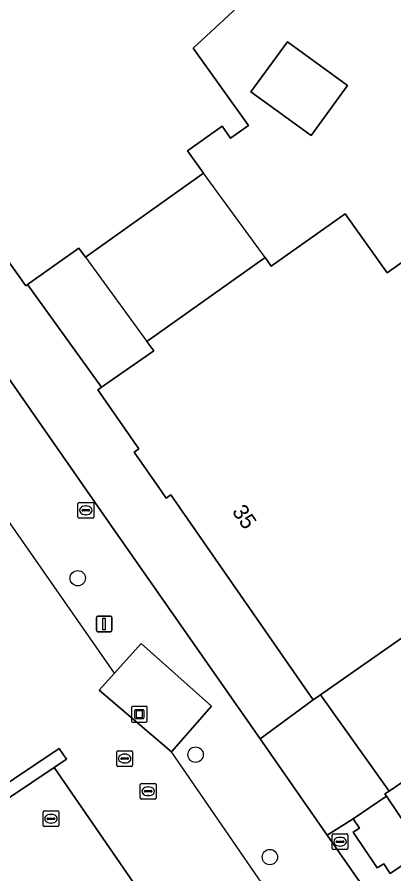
# Model space of a CAD drawing. Extents: x 161087 to 161926, y 382572 to 383873.
# Drawn here: x 161485.2 to 161509.1, y 382977.5 to 383032.1 of the extents above; entities that cross this region are included whole.
import ezdxf

# ---------------------------------------------------------------- set-up
doc = ezdxf.new("R2010")
doc.units = 0
for name, color, linetype in [('IMGEO_Boom', 7, 'Continuous'), ('IMGEO_Brandkraan', 7, 'Continuous'), ('IMGEO_Erf', 7, 'Continuous'), ('IMGEO_Kunstobject', 7, 'Continuous'), ('IMGEO_Lichtmast', 7, 'Continuous'), ('IMGEO_Lijnafwatering', 7, 'Continuous'), ('IMGEO_Pand', 7, 'Continuous'), ('IMGEO_Pand_nummerreeks', 7, 'Continuous'), ('IMGEO_Pand_overbouw', 7, 'Continuous'), ('IMGEO_Rioolput', 7, 'Continuous'), ('IMGEO_Terreindeel_open', 7, 'Continuous'), ('IMGEO_Voetgangersgebied_open', 7, 'Continuous'), ('IMGEO_Voetpad_op_trap', 7, 'Continuous'), ('IMGEO_Voetpad_open', 7, 'Continuous')]:
    doc.layers.add(name, color=color, linetype=linetype)

msp = doc.modelspace()

# ---------------------------------------------------------------- linework, layer by layer
at = {"layer": 'IMGEO_Boom'}
for centre in [(161489.029, 382996.334), (161496.526, 382985.101), (161501.251, 382978.583)]:
    msp.add_circle(centre, 0.489, dxfattribs=at)
at = {"layer": 'IMGEO_Brandkraan'}
for p, q in [((161489.046, 383000.232), (161489.046, 383001.084)), ((161489.121, 383001.158), (161489.973, 383001.158)), ((161490.047, 383001.084), (161490.047, 383000.232)), ((161489.305, 383000.652), (161489.305, 383000.664)), ((161489.743, 383000.615), (161489.345, 383000.615)), ((161489.348, 383000.701), (161489.746, 383000.701)), ((161489.534, 383000.938), (161489.559, 383000.938)), ((161489.789, 383000.664), (161489.789, 383000.652)), ((161489.973, 383000.158), (161489.121, 383000.158)), ((161489.557, 383000.378), (161489.532, 383000.378))]:
    msp.add_line(p, q, dxfattribs=at)
for points in [[(161489.046, 383000.232), (161489.046, 383001.084)], [(161489.121, 383001.158), (161489.973, 383001.158)], [(161490.047, 383001.084), (161490.047, 383000.232)], [(161489.973, 383000.158), (161489.121, 383000.158)]]:
    msp.add_lwpolyline(points, dxfattribs=at)
for centre, radius, start, end in [((161489.123, 383001.082), 0.0765, 91.552, 178.448), ((161489.123, 383001.082), 0.0765, 91.552, 178.448), ((161489.971, 383001.082), 0.0765, 1.552, 88.448), ((161489.971, 383001.082), 0.0765, 1.552, 88.448), ((161489.345, 383000.661), 0.0403, 85.8775, 175.7526), ((161489.342, 383000.651), 0.0366, 178.938, 274.7102), ((161489.746, 383000.658), 0.043, 264.8664, 352.4533), ((161489.75, 383000.663), 0.0386, 1.7309, 96.639), ((161489.123, 383000.234), 0.0765, 181.552, 268.448), ((161489.123, 383000.234), 0.0765, 181.552, 268.448), ((161489.971, 383000.234), 0.0765, 271.552, 358.448), ((161489.971, 383000.234), 0.0765, 271.552, 358.448)]:
    msp.add_arc(centre, radius, start, end, dxfattribs=at)
for centre, major_axis, ratio, start_param, end_param in [((161489.533, 383000.658), (-0.387, 0.002), 0.722429, 4.712389, 7.853982), ((161489.558, 383000.658), (-0.39, 0.002), 0.717154, 1.570796, 4.712389)]:
    msp.add_ellipse(centre, major_axis=major_axis, ratio=ratio, start_param=start_param, end_param=end_param, dxfattribs=at)
at = {"layer": 'IMGEO_Erf'}
for points in [[(161500, 383033.453), (161496.378, 383030.091), (161499.891, 383025.147), (161498.755, 383024.34), (161498.21, 383025.108), (161496.02, 383023.552), (161497.04, 383022.116), (161489.521, 383016.774), (161489.111, 383017.351), (161485.837, 383015.025), (161490.548, 383008.498), (161493.868, 383010.801), (161493.432, 383011.415), (161500.95, 383016.756), (161501.343, 383016.202), (161506.035, 383019.536), (161508.701, 383015.785), (161511.569, 383017.824)], [(161510.251, 382992.974), (161504.471, 382988.907), (161508.83, 382982.783), (161514.635, 382986.737)]]:
    msp.add_lwpolyline(points, dxfattribs=at)
msp.add_lwpolyline([(161503.872, 383024.518), (161500.046, 383027.308), (161502.364, 383030.487), (161506.19, 383027.697)], close=True, dxfattribs=at)
at = {"layer": 'IMGEO_Kunstobject'}
for p, q in [((161492.448, 382988.094), (161492.448, 382987.253)), ((161492.448, 382988.094), (161492.448, 382987.253)), ((161493.364, 382988.178), (161492.523, 382988.178)), ((161493.364, 382988.178), (161492.523, 382988.178)), ((161492.712, 382987.966), (161493.186, 382987.966)), ((161493.448, 382987.262), (161493.448, 382988.103)), ((161493.448, 382987.262), (161493.448, 382988.103)), ((161492.662, 382987.442), (161492.662, 382987.916)), ((161492.742, 382987.866), (161492.742, 382987.492)), ((161493.136, 382987.886), (161492.762, 382987.886)), ((161492.762, 382987.472), (161493.136, 382987.472)), ((161493.156, 382987.492), (161493.156, 382987.866)), ((161493.236, 382987.916), (161493.236, 382987.442)), ((161492.532, 382987.178), (161493.373, 382987.178)), ((161492.532, 382987.178), (161493.373, 382987.178)), ((161493.186, 382987.392), (161492.712, 382987.392))]:
    msp.add_line(p, q, dxfattribs=at)
for centre, radius, start, end in [((161492.526, 382988.1), 0.0779, 92.4484, 184.2845), ((161492.526, 382988.1), 0.0779, 92.4484, 184.2845), ((161492.712, 382987.916), 0.05, 90, 180), ((161493.186, 382987.916), 0.05, 360, 90), ((161493.37, 382988.1), 0.0779, 2.4484, 94.2845), ((161493.37, 382988.1), 0.0779, 2.4484, 94.2845), ((161492.712, 382987.442), 0.05, 180, 270), ((161492.762, 382987.866), 0.02, 90, 180), ((161492.762, 382987.492), 0.02, 180, 270), ((161493.136, 382987.866), 0.02, 360, 90), ((161493.136, 382987.492), 0.02, 270, 0), ((161493.186, 382987.442), 0.05, 270, 0), ((161492.526, 382987.256), 0.0779, 182.4484, 274.2845), ((161492.526, 382987.256), 0.0779, 182.4484, 274.2845), ((161493.37, 382987.256), 0.0779, 272.4484, 4.2845), ((161493.37, 382987.256), 0.0779, 272.4484, 4.2845)]:
    msp.add_arc(centre, radius, start, end, dxfattribs=at)
at = {"layer": 'IMGEO_Lichtmast'}
for p, q in [((161490.214, 382993.024), (161490.214, 382993.824)), ((161490.214, 382993.824), (161490.214, 382993.024)), ((161490.314, 382993.924), (161491.104, 382993.924)), ((161491.104, 382993.924), (161490.314, 382993.924)), ((161491.204, 382993.824), (161491.204, 382993.024)), ((161491.204, 382993.024), (161491.204, 382993.824)), ((161491.104, 382992.924), (161490.314, 382992.924)), ((161490.314, 382992.924), (161491.104, 382992.924))]:
    msp.add_line(p, q, dxfattribs=at)
msp.add_lwpolyline([(161490.634, 382993.799), (161490.784, 382993.799), (161490.784, 382993.049), (161490.634, 382993.049), (161490.634, 382993.799)], dxfattribs=at)
for centre, start, end in [((161490.314, 382993.824), 90, 180), ((161490.314, 382993.824), 90, 180), ((161491.104, 382993.824), 0, 90), ((161491.104, 382993.824), 360, 90), ((161490.314, 382993.024), 180, 270), ((161490.314, 382993.024), 180, 270), ((161491.104, 382993.024), 270, 0), ((161491.104, 382993.024), 270, 0)]:
    msp.add_arc(centre, 0.1, start, end, dxfattribs=at)
at = {"layer": 'IMGEO_Lijnafwatering'}
for points in [[(161491.364, 382990.295), (161486.698, 382996.996), (161484.606, 383000.001)], [(161506.585, 382968.563), (161500.511, 382977.259), (161494.985, 382985.288)]]:
    msp.add_lwpolyline(points, dxfattribs=at)
at = {"layer": 'IMGEO_Pand'}
msp.add_lwpolyline([(161469.619, 383037.497), (161477.229, 383026.785), (161476.485, 383026.257), (161476.854, 383025.738), (161476.48, 383025.473), (161477.896, 383023.48), (161478.2, 383023.696), (161478.534, 383023.227), (161479.054, 383023.596), (161481.428, 383020.254), (161481.105, 383020.024), (161481.358, 383019.668), (161482.027, 383020.143), (161485.721, 383014.943), (161485.837, 383015.025), (161489.111, 383017.351), (161489.521, 383016.774), (161497.04, 383022.116), (161496.02, 383023.552), (161498.21, 383025.108), (161498.755, 383024.34), (161499.891, 383025.147), (161496.378, 383030.091), (161500, 383033.453)], dxfattribs=at)
for points in [[(161506.19, 383027.697), (161502.364, 383030.487), (161500.046, 383027.308), (161503.872, 383024.518)], [(161510.683, 383012.654), (161513.713, 383014.807), (161511.569, 383017.824), (161508.701, 383015.785), (161506.035, 383019.536), (161501.343, 383016.202), (161500.95, 383016.756), (161493.432, 383011.415), (161493.868, 383010.801), (161490.548, 383008.498), (161490.313, 383008.335), (161492.923, 383004.572), (161492.627, 383004.366), (161494.187, 383002.116), (161494.664, 383001.428), (161494.961, 383001.634), (161504.012, 382988.584), (161504.471, 382988.907), (161510.251, 382992.974), (161518.279, 382998.623), (161519.603, 382999.554)], [(161511.018, 382978.956), (161511.118, 382978.807), (161511.22, 382978.861), (161533.082, 382946.456), (161534.778, 382943.942), (161537.858, 382939.377), (161538.103, 382939.542), (161543.906, 382943.455), (161544.519, 382942.541), (161544.732, 382942.684), (161553.901, 382948.835), (161551.043, 382953.039), (161523.193, 382994.248), (161521.871, 382993.348), (161513.853, 382987.886), (161514.635, 382986.737), (161508.83, 382982.783), (161508.56, 382982.599), (161508.661, 382982.449)]]:
    msp.add_lwpolyline(points, close=True, dxfattribs=at)
at = {"layer": 'IMGEO_Pand_overbouw'}
msp.add_lwpolyline([(161497.04, 383022.116), (161489.521, 383016.774), (161493.432, 383011.415), (161500.95, 383016.756)], close=True, dxfattribs=at)
at = {"layer": 'IMGEO_Rioolput'}
for p, q in [((161491.514, 382984.429), (161491.514, 382985.281)), ((161491.589, 382985.355), (161492.441, 382985.355)), ((161492.515, 382985.281), (161492.515, 382984.429)), ((161491.773, 382984.849), (161491.773, 382984.861)), ((161492.211, 382984.812), (161491.813, 382984.812)), ((161491.816, 382984.898), (161492.214, 382984.898)), ((161492.002, 382985.135), (161492.027, 382985.135)), ((161492.257, 382984.861), (161492.257, 382984.849)), ((161492.441, 382984.355), (161491.589, 382984.355)), ((161492.025, 382984.575), (161492, 382984.575)), ((161493.011, 382982.345), (161493.011, 382983.197)), ((161493.086, 382983.271), (161493.938, 382983.271)), ((161493.499, 382983.051), (161493.524, 382983.051)), ((161494.012, 382983.197), (161494.012, 382982.345)), ((161493.27, 382982.765), (161493.27, 382982.777)), ((161493.708, 382982.728), (161493.31, 382982.728)), ((161493.313, 382982.814), (161493.711, 382982.814)), ((161493.522, 382982.491), (161493.497, 382982.491)), ((161493.754, 382982.777), (161493.754, 382982.765)), ((161493.938, 382982.271), (161493.086, 382982.271)), ((161486.828, 382980.596), (161486.828, 382981.448)), ((161486.903, 382981.522), (161487.755, 382981.522)), ((161487.829, 382981.448), (161487.829, 382980.596)), ((161487.087, 382981.016), (161487.087, 382981.028)), ((161487.525, 382980.979), (161487.127, 382980.979)), ((161487.13, 382981.065), (161487.528, 382981.065)), ((161487.316, 382981.302), (161487.341, 382981.302)), ((161487.571, 382981.028), (161487.571, 382981.016)), ((161487.755, 382980.522), (161486.903, 382980.522)), ((161487.339, 382980.742), (161487.314, 382980.742)), ((161505.217, 382979.132), (161505.217, 382979.984)), ((161505.292, 382980.058), (161506.144, 382980.058)), ((161505.705, 382979.838), (161505.73, 382979.838)), ((161506.218, 382979.984), (161506.218, 382979.132)), ((161505.476, 382979.552), (161505.476, 382979.564)), ((161505.914, 382979.515), (161505.516, 382979.515)), ((161505.519, 382979.601), (161505.917, 382979.601)), ((161505.728, 382979.278), (161505.703, 382979.278)), ((161505.96, 382979.564), (161505.96, 382979.552)), ((161506.144, 382979.058), (161505.292, 382979.058))]:
    msp.add_line(p, q, dxfattribs=at)
for points in [[(161491.514, 382984.429), (161491.514, 382985.281)], [(161491.589, 382985.355), (161492.441, 382985.355)], [(161492.515, 382985.281), (161492.515, 382984.429)], [(161492.441, 382984.355), (161491.589, 382984.355)], [(161493.011, 382982.345), (161493.011, 382983.197)], [(161493.086, 382983.271), (161493.938, 382983.271)], [(161494.012, 382983.197), (161494.012, 382982.345)], [(161493.938, 382982.271), (161493.086, 382982.271)], [(161486.828, 382980.596), (161486.828, 382981.448)], [(161486.903, 382981.522), (161487.755, 382981.522)], [(161487.829, 382981.448), (161487.829, 382980.596)], [(161487.755, 382980.522), (161486.903, 382980.522)], [(161505.217, 382979.132), (161505.217, 382979.984)], [(161505.292, 382980.058), (161506.144, 382980.058)], [(161506.218, 382979.984), (161506.218, 382979.132)], [(161506.144, 382979.058), (161505.292, 382979.058)]]:
    msp.add_lwpolyline(points, dxfattribs=at)
for centre, radius, start, end in [((161491.591, 382985.279), 0.0765, 91.552, 178.448), ((161491.591, 382985.279), 0.0765, 91.552, 178.448), ((161492.439, 382985.279), 0.0765, 1.552, 88.448), ((161492.439, 382985.279), 0.0765, 1.552, 88.448), ((161491.813, 382984.858), 0.0403, 85.8775, 175.7526), ((161491.81, 382984.848), 0.0366, 178.938, 274.7102), ((161492.214, 382984.855), 0.043, 264.8664, 352.4533), ((161492.218, 382984.86), 0.0386, 1.7309, 96.639), ((161491.591, 382984.431), 0.0765, 181.552, 268.448), ((161491.591, 382984.431), 0.0765, 181.552, 268.448), ((161492.439, 382984.431), 0.0765, 271.552, 358.448), ((161492.439, 382984.431), 0.0765, 271.552, 358.448), ((161493.088, 382983.195), 0.0765, 91.552, 178.448), ((161493.088, 382983.195), 0.0765, 91.552, 178.448), ((161493.936, 382983.195), 0.0765, 1.552, 88.448), ((161493.936, 382983.195), 0.0765, 1.552, 88.448), ((161493.31, 382982.774), 0.0403, 85.8775, 175.7526), ((161493.307, 382982.764), 0.0366, 178.938, 274.7102), ((161493.711, 382982.771), 0.043, 264.8664, 352.4533), ((161493.715, 382982.776), 0.0386, 1.7309, 96.639), ((161493.088, 382982.347), 0.0765, 181.552, 268.448), ((161493.088, 382982.347), 0.0765, 181.552, 268.448), ((161493.936, 382982.347), 0.0765, 271.552, 358.448), ((161493.936, 382982.347), 0.0765, 271.552, 358.448), ((161486.905, 382981.446), 0.0765, 91.552, 178.448), ((161486.905, 382981.446), 0.0765, 91.552, 178.448), ((161487.753, 382981.446), 0.0765, 1.552, 88.448), ((161487.753, 382981.446), 0.0765, 1.552, 88.448), ((161487.127, 382981.025), 0.0403, 85.8775, 175.7526), ((161487.124, 382981.015), 0.0366, 178.938, 274.7102), ((161487.528, 382981.022), 0.043, 264.8664, 352.4533), ((161487.532, 382981.027), 0.0386, 1.7309, 96.639), ((161486.905, 382980.598), 0.0765, 181.552, 268.448), ((161486.905, 382980.598), 0.0765, 181.552, 268.448), ((161487.753, 382980.598), 0.0765, 271.552, 358.448), ((161487.753, 382980.598), 0.0765, 271.552, 358.448), ((161505.294, 382979.982), 0.0765, 91.552, 178.448), ((161505.294, 382979.982), 0.0765, 91.552, 178.448), ((161506.142, 382979.982), 0.0765, 1.552, 88.448), ((161506.142, 382979.982), 0.0765, 1.552, 88.448), ((161505.516, 382979.561), 0.0403, 85.8775, 175.7526), ((161505.513, 382979.551), 0.0366, 178.938, 274.7102), ((161505.917, 382979.558), 0.043, 264.8664, 352.4533), ((161505.921, 382979.563), 0.0386, 1.7309, 96.639), ((161505.294, 382979.134), 0.0765, 181.552, 268.448), ((161505.294, 382979.134), 0.0765, 181.552, 268.448), ((161506.142, 382979.134), 0.0765, 271.552, 358.448), ((161506.142, 382979.134), 0.0765, 271.552, 358.448)]:
    msp.add_arc(centre, radius, start, end, dxfattribs=at)
for centre, major_axis, ratio, start_param, end_param in [((161492.001, 382984.855), (-0.387, 0.002), 0.722429, 4.712389, 7.853982), ((161492.026, 382984.855), (-0.39, 0.002), 0.717154, 1.570796, 4.712389), ((161493.498, 382982.771), (-0.387, 0.002), 0.722429, 4.712389, 7.853982), ((161493.523, 382982.771), (-0.39, 0.002), 0.717154, 1.570796, 4.712389), ((161487.315, 382981.022), (-0.387, 0.002), 0.722429, 4.712389, 7.853982), ((161487.34, 382981.022), (-0.39, 0.002), 0.717154, 1.570796, 4.712389), ((161505.704, 382979.558), (-0.387, 0.002), 0.722429, 4.712389, 7.853982), ((161505.729, 382979.558), (-0.39, 0.002), 0.717154, 1.570796, 4.712389)]:
    msp.add_ellipse(centre, major_axis=major_axis, ratio=ratio, start_param=start_param, end_param=end_param, dxfattribs=at)
at = {"layer": 'IMGEO_Terreindeel_open'}
msp.add_lwpolyline([(161494.985, 382985.288), (161497.53, 382988.198), (161493.07, 382992.182), (161491.364, 382990.295), (161490.39, 382989.217)], close=True, dxfattribs=at)
at = {"layer": 'IMGEO_Voetgangersgebied_open'}
for points in [[(161483.461, 383010.717), (161490.993, 382999.933), (161500, 382987.011), (161500.628, 382986.11), (161504.012, 382988.584), (161494.961, 383001.634), (161494.664, 383001.428), (161494.187, 383002.116), (161492.627, 383004.366), (161492.923, 383004.572), (161490.313, 383008.335), (161490.548, 383008.498), (161485.837, 383015.025), (161485.721, 383014.943), (161482.027, 383020.143)], [(161537.139, 382933.73), (161504.897, 382979.985), (161500.628, 382986.11), (161500, 382987.011), (161490.993, 382999.933), (161483.461, 383010.717), (161468.231, 383000.019), (161466.43, 382998.784), (161473.79, 382988.173), (161443.39, 382966.889), (161442.219, 382968.515), (161432.59, 382961.842), (161432.328, 382962.194), (161430.326, 382960.66), (161430.871, 382959.954), (161429.509, 382958.918), (161425.979, 382956.243), (161424.759, 382956.396), (161424.117, 382957.164), (161423.81, 382956.927)], [(161419.278, 382953.496), (161418.957, 382953.256), (161419.611, 382952.384), (161419.434, 382951.117), (161414.596, 382947.348), (161412.674, 382945.831), (161413.383, 382944.906), (161413.737, 382944.446), (161416.013, 382941.491), (161418.173, 382938.68), (161487.855, 382985.495), (161488.326, 382984.808), (161487.535, 382984.276), (161494.8, 382973.709), (161506.475, 382956.338), (161506.849, 382955.782), (161510.861, 382949.813), (161506.712, 382947.012), (161507.956, 382945.121), (161509.426, 382946.113)], [(161491.048, 382965.377), (161486.36, 382972.355), (161487.398, 382973.001), (161487.593, 382973.143), (161489.566, 382970.234), (161491.831, 382971.755), (161492.041, 382971.904), (161494.312, 382973.384), (161494.555, 382973.544), (161494.8, 382973.709), (161487.535, 382984.276), (161418.673, 382937.998), (161420.782, 382934.985), (161421.709, 382933.625), (161421.785, 382933.513), (161423.001, 382931.728), (161425.738, 382927.535), (161434.891, 382912.704), (161469.267, 382856.908), (161473.209, 382850.496), (161476.379, 382845.501)]]:
    msp.add_lwpolyline(points, dxfattribs=at)
for points in [[(161490.39, 382989.217), (161491.364, 382990.295), (161493.07, 382992.182), (161497.53, 382988.198), (161494.985, 382985.288)], [(161504.471, 382988.907), (161504.012, 382988.584), (161500.628, 382986.11), (161504.897, 382979.985), (161506.543, 382981.008), (161508.661, 382982.449), (161508.56, 382982.599), (161508.83, 382982.783)], [(161418.173, 382938.68), (161418.424, 382938.34), (161418.673, 382937.998), (161487.535, 382984.276), (161488.326, 382984.808), (161487.855, 382985.495)]]:
    msp.add_lwpolyline(points, close=True, dxfattribs=at)
at = {"layer": 'IMGEO_Voetpad_op_trap'}
msp.add_lwpolyline([(161506.944, 382980.426), (161506.551, 382980.172), (161508.082, 382977.886), (161508.489, 382978.153), (161508.909, 382977.535), (161511.018, 382978.956), (161508.661, 382982.449), (161506.543, 382981.008)], close=True, dxfattribs=at)
at = {"layer": 'IMGEO_Voetpad_open'}
msp.add_lwpolyline([(161511.22, 382978.861), (161511.118, 382978.807), (161511.018, 382978.956), (161508.909, 382977.535), (161508.489, 382978.153), (161508.082, 382977.886), (161506.551, 382980.172), (161506.944, 382980.426), (161506.543, 382981.008), (161504.897, 382979.985), (161537.139, 382933.73), (161540.192, 382935.847), (161538.932, 382937.721), (161538.325, 382938.65), (161537.858, 382939.377), (161534.778, 382943.942), (161532.898, 382942.65), (161532.605, 382943.036), (161532.203, 382942.8), (161531.044, 382944.509), (161531.434, 382944.782), (161531.178, 382945.161), (161533.082, 382946.456)], close=True, dxfattribs=at)

# ---------------------------------------------------------------- texts
at = {"layer": 'IMGEO_Pand_nummerreeks'}
msp.add_text('35', height=1, rotation=304.8012, dxfattribs=at).set_placement((161498.807, 383000.581))

doc.saveas('drawing.dxf')
